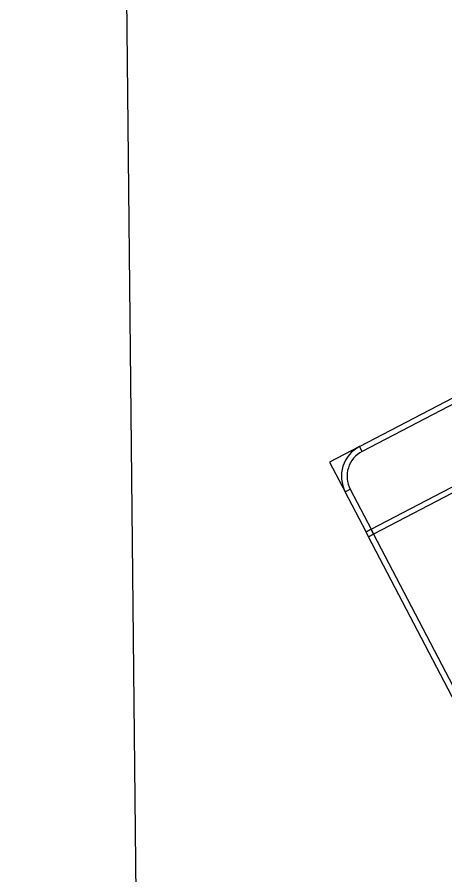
# Model space of a CAD drawing. Extents: x 2001876 to 2025694, y 804561 to 868938.
# Drawn here: x 2010635.1 to 2010827.7, y 824291.6 to 824678.3 of the extents above; entities that cross this region are included whole.
import ezdxf

# ---------------------------------------------------------------- set-up
doc = ezdxf.new("R2010")
doc.units = 0
doc.layers.add('RD_SHT_ShtClip', color=7, linetype='Continuous')
doc.layers.add('TR SN EXTRUDED PANEL SIGNS- MOUNTED OVERHEAD', color=7, linetype='Continuous')

msp = doc.modelspace()

# ---------------------------------------------------------------- linework, layer by layer
at = {"layer": 'RD_SHT_ShtClip'}
msp.add_line((2010698.28, 823374.8), (2010635.06, 829374.39), dxfattribs=at)
at = {"layer": 'TR SN EXTRUDED PANEL SIGNS- MOUNTED OVERHEAD'}
for p, q in [((2010790.45, 824482.53), (2010789.28, 824484.78)), ((2010782.83, 824464.27), (2010785.08, 824465.44))]:
    msp.add_line(p, q, dxfattribs=at)
for points in [[(2011026.3, 824605.54), (2010790.45, 824482.53), (2010789.28, 824484.78), (2011025.13, 824607.79), (2011026.3, 824605.54)], [(2010794.45, 824447.48), (2011052.76, 824582.2), (2011053.93, 824579.95), (2010795.62, 824445.23), (2010794.45, 824447.48)], [(2010785.08, 824465.44), (2010794.45, 824447.48), (2010792.2, 824446.3), (2010782.83, 824464.27), (2010785.08, 824465.44)], [(2010792.2, 824446.3), (2010794.45, 824447.48), (2010795.62, 824445.23), (2010793.37, 824444.06), (2010792.2, 824446.3)], [(2010795.62, 824445.23), (2010851.85, 824337.41), (2010849.6, 824336.24), (2010793.37, 824444.06), (2010795.62, 824445.23)]]:
    msp.add_lwpolyline(points, close=True, dxfattribs=at)
msp.add_lwpolyline([(2010789.28, 824484.78), (2010775.8, 824477.75), (2010782.83, 824464.27)], dxfattribs=at)
for radius in [15.2, 12.67]:
    msp.add_arc((2010796.31, 824471.3), radius, 117.5445, 207.5447, dxfattribs=at)

doc.saveas('drawing.dxf')
